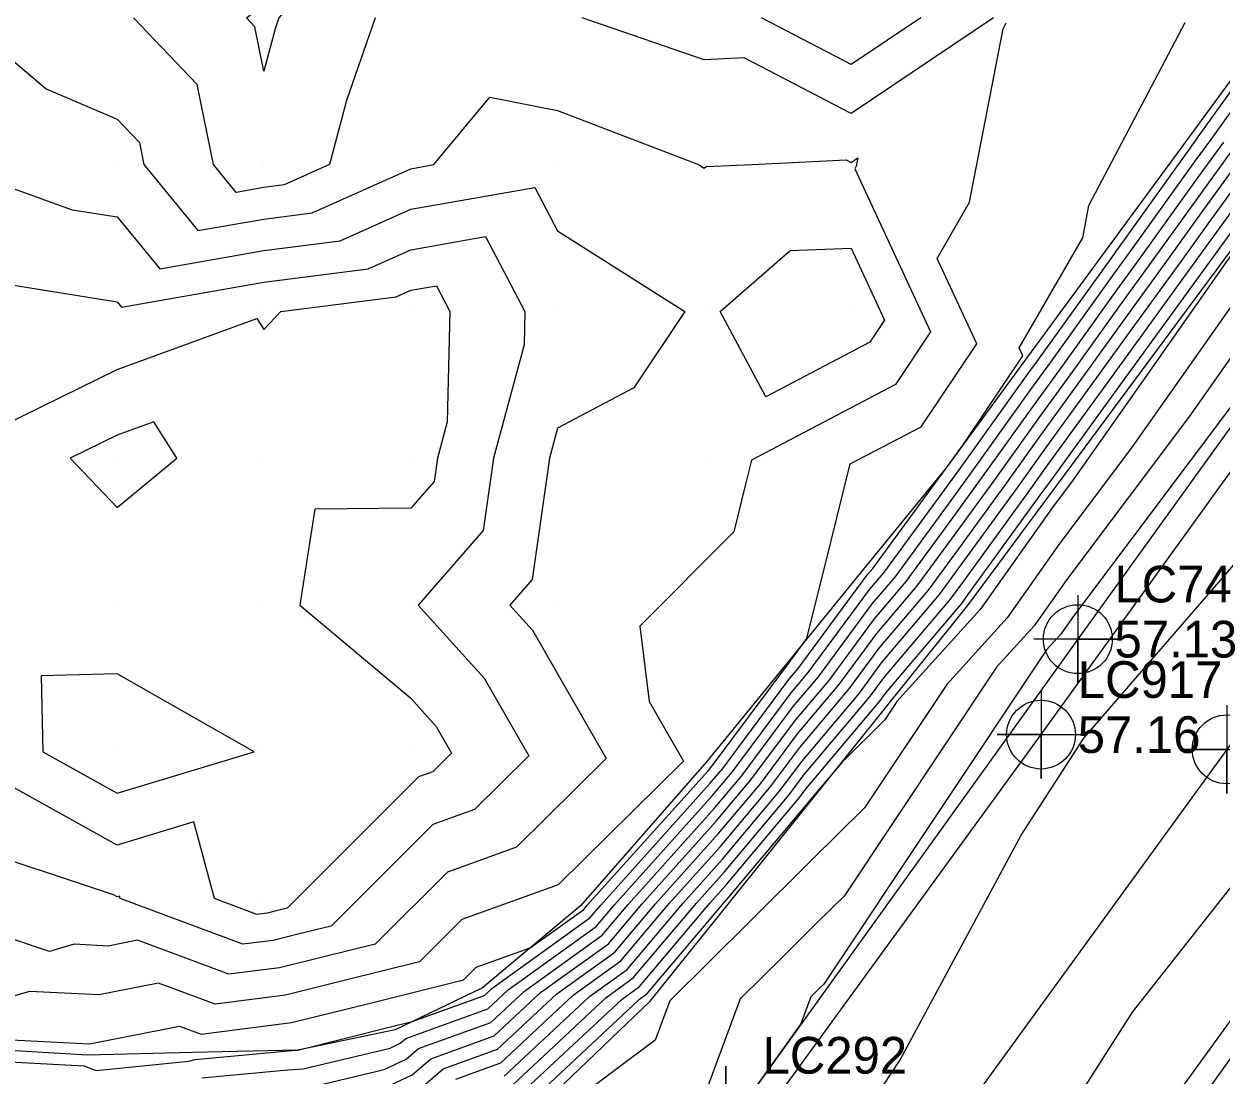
# Model space of a CAD drawing. Extents: x 2188792 to 2191981, y 386090 to 389710.
# Drawn here: x 2189733.9 to 2189815.5, y 387148.1 to 387219.7 of the extents above; entities that cross this region are included whole.
import ezdxf

# ---------------------------------------------------------------- set-up
doc = ezdxf.new("R2010")
doc.units = 0
for name, color, linetype in [('DTM Contours Major', 7, 'Continuous'), ('DTM Contours Minor', 7, 'Continuous'), ('Exist DTM QL2 LIDAR Elevation Point', 7, 'Continuous'), ('Exist Roads EOP', 7, 'Continuous'), ('Exist Roads EOP Cogo Elevation', 7, 'Continuous'), ('Exist Roads EOP Cogo Number', 7, 'Continuous'), ('Exist Roads EOP Cogo Point CELL', 7, 'Continuous'), ('Exist Roads EOT', 7, 'Continuous'), ('Exist Roads EOT Cogo Elevation', 7, 'Continuous'), ('Exist Roads EOT Cogo Number', 7, 'Continuous'), ('Exist Roads EOT Cogo Point CELL', 7, 'Continuous'), ('Exist Roads Soil Cogo Number', 7, 'Continuous'), ('Exist Roads Soil Cogo Point CELL', 7, 'Continuous'), ('PH Exist DTM Breakline', 7, 'Continuous')]:
    doc.layers.add(name, color=color, linetype=linetype)

msp = doc.modelspace()

# ---------------------------------------------------------------- linework, layer by layer
at = {"layer": 'DTM Contours Major'}
for points in [[(2189753.297, 387147.277), (2189758.422, 387148.496), (2189759.937, 387149.209), (2189760.761, 387149.919), (2189765.709, 387151.71), (2189767.985, 387153.839), (2189773.295, 387157.654), (2189775.055, 387159.74), (2189780.919, 387166.271), (2189782.783, 387168.486), (2189786.307, 387173.221), (2189788.027, 387175.258), (2189791.69, 387180.213), (2189793.238, 387182.04), (2189797.065, 387187.261), (2189798.385, 387189.078), (2189802.614, 387194.97), (2189803.851, 387196.672), (2189808.159, 387202.676), (2189809.313, 387204.264), (2189813.701, 387210.38), (2189814.771, 387211.853), (2189819.239, 387218.082)], [(2189766.826, 387147.114), (2189773.531, 387153.39), (2189775.401, 387154.733), (2189779.705, 387159.836), (2189781.618, 387161.966), (2189786, 387167.175), (2189787.05, 387168.586), (2189791.505, 387173.864), (2189792.485, 387175.19), (2189797.027, 387180.548), (2189797.923, 387181.771), (2189802.498, 387188.065), (2189803.546, 387189.525), (2189808.04, 387195.71), (2189809.165, 387197.278), (2189813.579, 387203.353), (2189814.781, 387205.028), (2189819.114, 387210.993)], [(2189730.239, 387209.556), (2189737.168, 387207.069), (2189740.24, 387206.579), (2189743.139, 387203.039), (2189750.24, 387204.287), (2189755.436, 387204.946), (2189760.241, 387207.103), (2189768.69, 387208.589), (2189770.242, 387205.64), (2189778.911, 387200.14), (2189775.445, 387194.938), (2189770.242, 387192.183), (2189769.687, 387190.139), (2189768.507, 387181.873), (2189766.999, 387180.138), (2189768.537, 387178.433), (2189773.553, 387169.687), (2189767.444, 387163.638), (2189762.736, 387161.95), (2189757.827, 387157.047), (2189754.226, 387156.156), (2189751.291, 387155.423), (2189747.855, 387154.986), (2189741.627, 387157.304), (2189739.628, 387156.91), (2189737.303, 387157.028), (2189735.628, 387156.538), (2189729.037, 387158.734)], [(2189781.316, 387200.14), (2189786.097, 387204.287), (2189790.244, 387204.458), (2189792.52, 387199.552), (2189791.513, 387198.052), (2189784.434, 387194.33), (2189781.316, 387200.14)], [(2189817.316, 387195.246), (2189805.405, 387179.378), (2189804.545, 387178.163), (2189803.562, 387177.078), (2189788.378, 387154.318), (2189788.141, 387154.083), (2189787.852, 387153.797), (2189787.493, 387153.441), (2189786.813, 387151.612), (2189783.005, 387146.264)]]:
    msp.add_lwpolyline(points, dxfattribs=at)
at = {"layer": 'DTM Contours Minor'}
for points in [[(2189749.626, 387219.528), (2189749.041, 387220.142), (2189750.24, 387221.078), (2189757.636, 387227.538), (2189751.262, 387220.142), (2189751, 387219.383), (2189750.24, 387216.5), (2189749.626, 387219.528)], [(2189731.199, 387149.12), (2189737.969, 387148.737), (2189738.807, 387148.428), (2189745.126, 387149.068), (2189745.553, 387149.173), (2189752.399, 387149.805), (2189752.539, 387149.822), (2189758.962, 387151.426), (2189760.342, 387151.768), (2189765.263, 387153.549), (2189765.766, 387154.019), (2189772.453, 387158.822), (2189773.195, 387159.702), (2189780.64, 387167.993), (2189781.496, 387169.01), (2189786.01, 387175.075), (2189786.635, 387175.815), (2189791.372, 387182.223), (2189791.723, 387182.637), (2189796.722, 387189.457), (2189796.741, 387189.484), (2189797.968, 387191.194), (2189801.944, 387197.12), (2189801.697, 387197.652), (2189806.026, 387205.149), (2189806.455, 387207.361), (2189810.027, 387214.164), (2189813.001, 387219.829)], [(2189731.236, 387150.606), (2189738.365, 387150.243), (2189744.495, 387151.453), (2189745.965, 387150.906), (2189752.123, 387151.689), (2189757.383, 387153.003), (2189763.837, 387154.6), (2189764.71, 387155.471), (2189768.389, 387156.79), (2189772.031, 387159.406), (2189772.265, 387159.683), (2189780.5, 387168.854), (2189780.852, 387169.273), (2189785.862, 387176.001), (2189785.94, 387176.094), (2189787.237, 387177.848), (2189788.864, 387184.415), (2189790.185, 387189.747), (2189795.016, 387192.287), (2189798.803, 387197.931), (2189796.101, 387203.755), (2189798.314, 387207.588), (2189800.608, 387219.396), (2189800.816, 387219.793)], [(2189757.809, 387220.142), (2189755.865, 387214.517), (2189754.713, 387210.141), (2189751.626, 387208.755), (2189750.24, 387208.58), (2189748.346, 387208.247), (2189746.795, 387210.141), (2189745.689, 387215.591), (2189741.355, 387220.142)], [(2189799.939, 387220.142), (2189790.244, 387213.624), (2189782.959, 387217.426), (2189780.243, 387217.289), (2189771.926, 387220.142)], [(2189794.989, 387220.142), (2189790.244, 387216.952), (2189784.133, 387220.142)], [(2189730.239, 387219.664), (2189735.405, 387215.308), (2189740.24, 387213.242), (2189741.752, 387211.653), (2189742.059, 387210.141), (2189745.742, 387205.643), (2189750.24, 387206.433), (2189753.531, 387206.85), (2189760.241, 387209.863), (2189761.82, 387210.141), (2189765.637, 387214.746), (2189770.242, 387213.822), (2189779.84, 387210.141), (2189780.243, 387209.9), (2189780.372, 387210.012), (2189783.51, 387210.141), (2189789.921, 387210.464), (2189790.244, 387210.296), (2189790.716, 387210.613), (2189790.603, 387210.028), (2189790.504, 387209.857), (2189795.661, 387198.742), (2189793.265, 387195.169), (2189783.456, 387190.012), (2189783.029, 387188.289), (2189782.246, 387185.128), (2189775.846, 387178.7), (2189776.495, 387173.564), (2189778.821, 387169.51), (2189770.295, 387161.067), (2189763.723, 387158.711), (2189760.832, 387155.823), (2189755.804, 387154.579), (2189751.707, 387153.556), (2189746.91, 387152.946), (2189743.061, 387154.379), (2189738.996, 387153.577), (2189734.27, 387153.817), (2189730.863, 387152.82)], [(2189746.002, 387147.935), (2189751.864, 387148.476), (2189752.918, 387148.547), (2189758.829, 387149.953), (2189759.53, 387150.283), (2189759.911, 387150.612), (2189765.486, 387152.629), (2189766.875, 387153.929), (2189772.874, 387158.238), (2189774.125, 387159.721), (2189780.779, 387167.132), (2189782.139, 387168.748), (2189786.159, 387174.148), (2189787.331, 387175.537), (2189791.531, 387181.218), (2189792.48, 387182.338), (2189796.893, 387188.359), (2189797.563, 387189.281), (2189802.428, 387196.059), (2189803.013, 387196.865), (2189807.958, 387203.756), (2189808.46, 387204.446), (2189813.485, 387211.451), (2189813.902, 387212.025), (2189819.008, 387219.143)], [(2189758.016, 387147.039), (2189760.345, 387148.135), (2189761.61, 387149.227), (2189765.933, 387150.791), (2189769.094, 387153.749), (2189773.716, 387157.07), (2189775.985, 387159.759), (2189781.059, 387165.41), (2189783.426, 387168.224), (2189786.456, 387172.294), (2189788.723, 387174.979), (2189791.849, 387179.209), (2189793.996, 387181.741), (2189797.237, 387186.163), (2189799.208, 387188.875), (2189802.8, 387193.881), (2189804.689, 387196.48), (2189808.36, 387201.597), (2189810.166, 387204.082), (2189813.917, 387209.31), (2189815.639, 387211.681)], [(2189760.752, 387147.061), (2189762.46, 387148.534), (2189766.156, 387149.872), (2189770.203, 387153.659), (2189774.137, 387156.485), (2189776.915, 387159.778), (2189781.199, 387164.549), (2189784.069, 387167.962), (2189786.605, 387171.367), (2189789.418, 387174.7), (2189792.008, 387178.204), (2189794.754, 387181.443), (2189797.408, 387185.065), (2189800.03, 387188.673), (2189802.987, 387192.792), (2189805.527, 387196.287), (2189808.562, 387200.517), (2189811.019, 387203.9), (2189814.133, 387208.239), (2189816.508, 387211.509)], [(2189763.309, 387147.841), (2189766.379, 387148.952), (2189771.313, 387153.57), (2189774.559, 387155.901), (2189777.845, 387159.797), (2189781.338, 387163.688), (2189784.713, 387167.699), (2189786.753, 387170.44), (2189790.114, 387174.421), (2189792.167, 387177.199), (2189795.511, 387181.145), (2189797.58, 387183.967), (2189800.853, 387188.47), (2189803.173, 387191.703), (2189806.364, 387196.095), (2189808.763, 387199.437), (2189811.872, 387203.717), (2189814.349, 387207.169), (2189817.377, 387211.337)], [(2189766.602, 387148.033), (2189772.422, 387153.48), (2189774.98, 387155.317), (2189778.775, 387159.816), (2189781.478, 387162.827), (2189785.356, 387167.437), (2189786.902, 387169.513), (2189790.81, 387174.143), (2189792.326, 387176.195), (2189796.269, 387180.846), (2189797.752, 387182.869), (2189801.675, 387188.267), (2189803.36, 387190.614), (2189807.202, 387195.902), (2189808.964, 387198.357), (2189812.726, 387203.535), (2189814.565, 387206.098), (2189818.245, 387211.165)], [(2189767.049, 387146.195), (2189774.641, 387153.3), (2189775.822, 387154.149), (2189780.635, 387159.855), (2189781.757, 387161.105), (2189786.643, 387166.913), (2189787.199, 387167.66), (2189792.201, 387173.585), (2189792.644, 387174.185), (2189797.785, 387180.249), (2189798.095, 387180.673), (2189803.32, 387187.862), (2189803.732, 387188.436), (2189808.878, 387195.517), (2189809.366, 387196.198), (2189814.432, 387203.171), (2189814.996, 387203.957), (2189819.982, 387210.821)], [(2189820.628, 387210.343), (2189815.308, 387202.785), (2189810.122, 387195.418), (2189805.266, 387188.519), (2189804.016, 387186.854), (2189799.048, 387179.83), (2189793.365, 387173.558), (2189792.536, 387172.314), (2189789.617, 387169.421), (2189787.348, 387166.733), (2189787.286, 387166.651), (2189781.897, 387160.244), (2189781.565, 387159.874), (2189776.244, 387153.564), (2189775.75, 387153.21), (2189767.272, 387145.275)], [(2189732.18, 387202.081), (2189740.24, 387200.796), (2189740.535, 387200.435), (2189750.24, 387202.141), (2189757.341, 387203.041), (2189760.241, 387204.343), (2189765.341, 387205.24), (2189768.026, 387200.14), (2189767.971, 387197.868), (2189765.871, 387190.139), (2189765.167, 387185.213), (2189760.756, 387180.138), (2189765.254, 387175.15), (2189768.286, 387169.865), (2189764.594, 387166.21), (2189761.749, 387165.19), (2189754.821, 387158.271), (2189752.647, 387157.733), (2189750.875, 387157.29), (2189748.8, 387157.026), (2189740.446, 387160.136), (2189740.402, 387160.299), (2189740.24, 387160.25), (2189739.984, 387160.391), (2189729.577, 387163.859)], [(2189732.462, 387192.363), (2189740.24, 387196.182), (2189749.765, 387199.665), (2189750.24, 387198.919), (2189751.384, 387200.14), (2189759.245, 387201.136), (2189760.241, 387201.583), (2189761.993, 387201.891), (2189762.915, 387200.14), (2189762.73, 387192.628), (2189762.054, 387190.139), (2189761.828, 387188.553), (2189760.241, 387186.728), (2189753.701, 387186.679), (2189752.683, 387180.138), (2189760.241, 387173.787), (2189761.972, 387171.868), (2189763.018, 387170.043), (2189761.744, 387168.781), (2189760.762, 387168.429), (2189751.816, 387159.494), (2189751.068, 387159.309), (2189750.459, 387159.157), (2189749.745, 387159.066), (2189746.871, 387160.136), (2189745.466, 387165.362), (2189740.24, 387163.782), (2189732.028, 387168.347)], [(2189816.364, 387200.821), (2189812.707, 387195.626), (2189809.282, 387190.761), (2189804.479, 387184.362), (2189800.88, 387179.274), (2189796.764, 387174.732), (2189791.15, 387166.315), (2189787.602, 387162.799), (2189783.281, 387158.515), (2189777.901, 387153.182), (2189776.906, 387150.507), (2189768.344, 387144.1)], [(2189817.42, 387198.857), (2189815.292, 387195.834), (2189813.299, 387193.004), (2189804.942, 387181.87), (2189802.713, 387178.719), (2189800.163, 387175.905), (2189789.764, 387160.316), (2189787.871, 387158.441), (2189785.566, 387156.156), (2189782.697, 387153.311), (2189778.182, 387141.171)], [(2189744.312, 387190.139), (2189742.727, 387192.627), (2189740.24, 387191.717), (2189737.026, 387190.139), (2189740.24, 387186.793), (2189744.312, 387190.139)], [(2189787.157, 387139.391), (2189793.588, 387149.149), (2189801.837, 387164.451), (2189806.103, 387171.079), (2189818.83, 387185.769)], [(2189749.574, 387170.137), (2189740.24, 387175.456), (2189735.059, 387175.318), (2189735.164, 387170.137), (2189740.24, 387167.315), (2189749.574, 387170.137)], [(2189818.869, 387164.423), (2189809.4, 387152.406), (2189801.396, 387139.864)]]:
    msp.add_lwpolyline(points, dxfattribs=at)
at = {"layer": 'Exist DTM QL2 LIDAR Elevation Point'}
for p, q in [((2189740.24, 387210.141), (2189740.24, 387210.141)), ((2189750.24, 387210.141), (2189750.24, 387210.141)), ((2189760.241, 387210.141), (2189760.241, 387210.141)), ((2189770.242, 387210.141), (2189770.242, 387210.141)), ((2189780.243, 387210.141), (2189780.243, 387210.141)), ((2189790.244, 387210.141), (2189790.244, 387210.141)), ((2189740.24, 387200.14), (2189740.24, 387200.14)), ((2189750.24, 387200.14), (2189750.24, 387200.14)), ((2189760.241, 387200.14), (2189760.241, 387200.14)), ((2189770.242, 387200.14), (2189770.242, 387200.14)), ((2189780.243, 387200.14), (2189780.243, 387200.14)), ((2189790.244, 387200.14), (2189790.244, 387200.14)), ((2189740.24, 387190.139), (2189740.24, 387190.139)), ((2189750.24, 387190.139), (2189750.24, 387190.139)), ((2189760.241, 387190.139), (2189760.241, 387190.139)), ((2189770.242, 387190.139), (2189770.242, 387190.139)), ((2189780.243, 387190.139), (2189780.243, 387190.139)), ((2189740.24, 387180.138), (2189740.24, 387180.138)), ((2189750.24, 387180.138), (2189750.24, 387180.138)), ((2189760.241, 387180.138), (2189760.241, 387180.138)), ((2189770.242, 387180.138), (2189770.242, 387180.138)), ((2189740.24, 387170.137), (2189740.24, 387170.137)), ((2189750.24, 387170.137), (2189750.24, 387170.137)), ((2189760.241, 387170.137), (2189760.241, 387170.137)), ((2189740.24, 387160.136), (2189740.24, 387160.136)), ((2189750.24, 387160.136), (2189750.24, 387160.136))]:
    msp.add_line(p, q, dxfattribs=at)
at = {"layer": 'Exist Roads EOP'}
for points in [[(2190313.986, 387884.141), (2190285.547, 387843.636), (2190254.588, 387800.045), (2190225.155, 387759.32), (2190194.829, 387717.425), (2190164.291, 387675.101), (2190137.229, 387637.301), (2190105.098, 387592.774), (2190071.411, 387546.221), (2190039.296, 387501.568), (2190007.542, 387457.958), (2189976.844, 387415.407), (2189936.359, 387359.145), (2189907.138, 387318.716), (2189868.636, 387265.243), (2189836.428, 387220.463), (2189805.695, 387177.815), (2189775.592, 387135.957), (2189745.498, 387094.055), (2189715.496, 387052.249), (2189683.869, 387008.07), (2189653.218, 386965.867), (2189623.729, 386924.667)], [(2190335.128, 387868.989), (2190306.373, 387829.271), (2190274.581, 387784.921), (2190245.133, 387744.071), (2190214.553, 387701.741), (2190184.89, 387660.475), (2190157.493, 387622.204), (2190126.048, 387578.501), (2190091.216, 387530.568), (2190059.634, 387486.726), (2190026.932, 387441.783), (2189997.689, 387401.032), (2189957.023, 387344.154), (2189927.908, 387303.922), (2189889.008, 387250.224), (2189856.606, 387205.5), (2189825.68, 387162.612), (2189795.668, 387120.822), (2189765.955, 387079.619), (2189734.998, 387036.704), (2189703.849, 386993.356), (2189673.984, 386951.979), (2189643.253, 386909.427)]]:
    msp.add_lwpolyline(points, dxfattribs=at)
at = {"layer": 'Exist Roads EOP Cogo Point CELL'}
msp.add_lwpolyline([(2189805.695, 387180.815), (2189805.695, 387174.815), (2189805.695, 387177.815), (2189808.695, 387177.815), (2189802.695, 387177.815)], dxfattribs=at)
msp.add_circle((2189805.695, 387177.815), 2.344, dxfattribs=at)
at = {"layer": 'Exist Roads EOT'}
for points in [[(2190174.375, 387667.889), (2190147.471, 387630.495), (2190115.247, 387585.778), (2190081.202, 387538.232), (2190049.502, 387494.256), (2190017.538, 387450.182), (2189987.334, 387408.357), (2189946.666, 387352.019), (2189917.402, 387311.129), (2189878.955, 387257.772), (2189846.565, 387212.819), (2189815.837, 387170.306), (2189785.374, 387128.351), (2189755.717, 387086.921), (2189724.953, 387044.041), (2189693.727, 387000.805), (2189663.933, 386959.217), (2189633.425, 386917.196)], [(2189989.253, 387391.986), (2189958.581, 387349.453), (2189928.09, 387307.216), (2189909.67, 387281.603), (2189884.44, 387246.513), (2189852.91, 387202.766), (2189821.507, 387159.305), (2189790.01, 387115.85), (2189759.16, 387072.957), (2189728.247, 387029.91), (2189696.407, 386985.689), (2189665.45, 386942.736), (2189635.049, 386900.502)], [(2189619.904, 386917.168), (2189650.19, 386959.038), (2189680.959, 387001.734), (2189713.171, 387046.57), (2189739.87, 387083.883), (2189771.556, 387127.847), (2189803.188, 387171.311), (2189835.065, 387215.496), (2189866.485, 387259.202), (2189892.308, 387295.019), (2189910.407, 387320.236), (2189942.075, 387364.22)]]:
    msp.add_lwpolyline(points, dxfattribs=at)
at = {"layer": 'Exist Roads EOT Cogo Point CELL'}
for points in [[(2189803.188, 387174.311), (2189803.188, 387168.311), (2189803.188, 387171.311), (2189800.188, 387171.311), (2189806.188, 387171.311)], [(2189815.837, 387173.306), (2189815.837, 387167.306), (2189815.837, 387170.306), (2189812.837, 387170.306), (2189818.837, 387170.306)]]:
    msp.add_lwpolyline(points, dxfattribs=at)
for centre in [(2189803.188, 387171.311), (2189815.837, 387170.306)]:
    msp.add_circle(centre, 2.344, dxfattribs=at)
at = {"layer": 'Exist Roads Soil Cogo Point CELL'}
msp.add_lwpolyline([(2189781.714, 387142.716), (2189781.714, 387148.716), (2189781.714, 387145.716), (2189784.714, 387145.716), (2189778.714, 387145.716)], dxfattribs=at)
at = {"layer": 'PH Exist DTM Breakline'}
for points in [[(2189755.77, 387138.982), (2189763.02, 387141.08), (2189767.474, 387144.445), (2189776.546, 387153.145), (2189781.956, 387159.882), (2189787.366, 387166.618), (2189792.776, 387173.355), (2189798.186, 387180.091), (2189803.853, 387187.73), (2189809.52, 387195.37), (2189815.188, 387203.009), (2189820.855, 387210.648), (2189826.522, 387218.288), (2189831.505, 387225.402), (2189836.488, 387232.516), (2189841.471, 387239.631), (2189846.454, 387246.745), (2189851.437, 387253.86), (2189855.437, 387259.617), (2189859.437, 387265.374)], [(2189818.89, 387219.684), (2189813.347, 387212.135), (2189807.803, 387204.587), (2189802.26, 387197.038), (2189796.716, 387189.49), (2189791.278, 387182.812), (2189785.84, 387176.134), (2189780.402, 387169.456), (2189771.838, 387159.674), (2189765.136, 387154.07), (2189759.179, 387151.209), (2189752.542, 387149.808), (2189745.381, 387149.645), (2189738.22, 387149.483), (2189730.6, 387149.932), (2189728.194, 387150.738), (2189720.965, 387156.321), (2189710.237, 387160.136), (2189707.258, 387161.12), (2189699.429, 387167.248), (2189691.599, 387173.376), (2189683.769, 387179.504)]]:
    msp.add_lwpolyline(points, dxfattribs=at)

# ---------------------------------------------------------------- texts
at = {"layer": 'Exist Roads EOP Cogo Elevation'}
msp.add_text('57.13', height=2.5, dxfattribs=at).set_placement((2189808.195, 387176.565))
at = {"layer": 'Exist Roads EOP Cogo Number'}
msp.add_text('LC74', height=2.5, dxfattribs=at).set_placement((2189808.195, 387180.315))
at = {"layer": 'Exist Roads EOT Cogo Elevation'}
msp.add_text('57.16', height=2.5, dxfattribs=at).set_placement((2189805.688, 387170.061))
at = {"layer": 'Exist Roads EOT Cogo Number'}
msp.add_text('LC917', height=2.5, dxfattribs=at).set_placement((2189805.688, 387173.811))
at = {"layer": 'Exist Roads Soil Cogo Number'}
msp.add_text('LC292', height=2.5, dxfattribs=at).set_placement((2189784.214, 387148.216))

doc.saveas('drawing.dxf')
